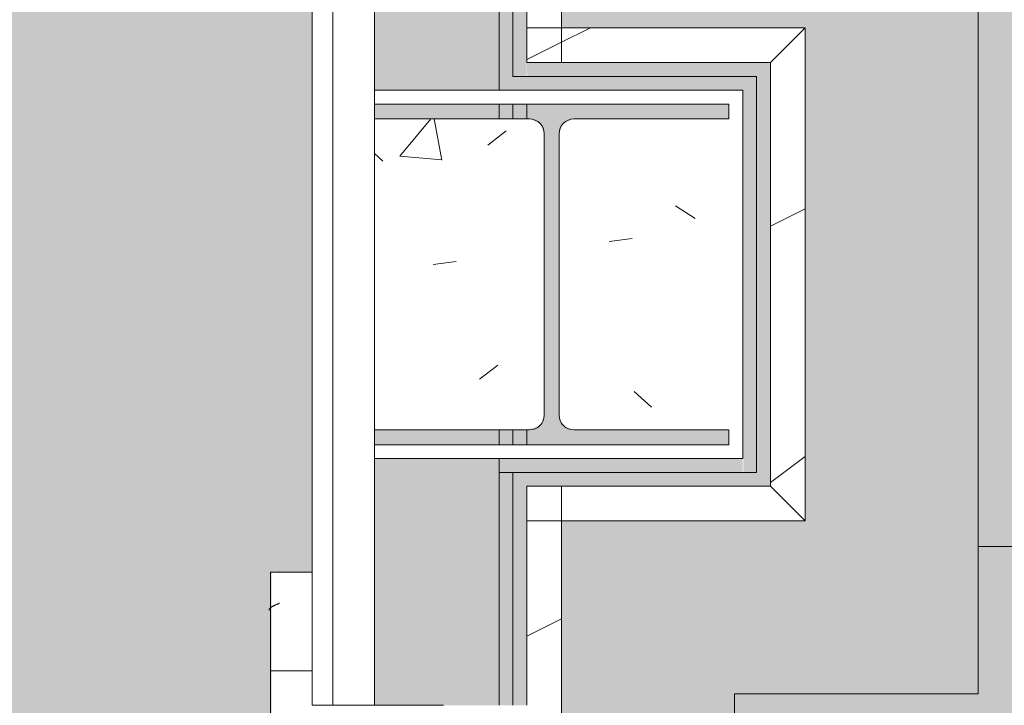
# Model space of a CAD drawing. Header units: millimetres. Extents: x -18260 to 188148, y -14086 to 2351883.
# Tile 313 of 592: x 34952 to 35663, y 1033 to 1528. Entities that reach past the tile are written whole.
import ezdxf

# ---------------------------------------------------------------- set-up
doc = ezdxf.new("R2010")
doc.units = ezdxf.units.MM
for name, color, linetype, lineweight in [('A-FLOR', 192, 'Continuous', 18), ('A-FLOR-PATT', 8, 'Continuous', 18), ('A-GLAZ', 151, 'Continuous', 9), ('A-GLAZ-SILL', 1, 'Continuous', 9), ('A-WALL', 113, 'Continuous', 18), ('A-WALL-PATT', 111, 'Continuous', 25), ('S-COLS', 52, 'Continuous', 9)]:
    doc.layers.add(name, color=color, linetype=linetype, lineweight=lineweight)
pattern_1 = [(50, (0, 0), (728.737, -63.756), [76.2, -838.2]), (355, (0, 0), (-140.97, 764.228), [60.96, -670.56]), (100.451, (60.7, -5.3), (587.77, 700.467), [64.76, -712.36]), (46.184, (0, 203.2), (1084.316, -168.17), [114.3, -1257.3]), (96.636, (90.4, 189.2), (949.61, 989.71), [97.14, -1068.54]), (351.184, (0, 203.2), (949.62, 989.7), [91.44, -1005.84]), (21, (101.6, 152.4), (606.458, -409.06), [76.2, -838.2]), (326, (101.6, 152.4), (247.208, 736.753), [60.96, -670.56]), (71.451, (152.14, 118.3), (853.668, 327.685), [64.76, -712.36]), (37.5, (0, 0), (12.3547, 338.22), [33.528, -628.904, 33.528, -647.192, -673.1]), (37.5, (0, 0), (12.3547, 338.22), [-1343.152, 33.528, -639.572]), (7.5, (0, 0), (267.279, 400.722), [33.528, -354.584, 33.528, -613.664, -256.54]), (7.5, (0, 0), (267.279, 400.722), [-1035.304, 33.528, -223.012]), (327.5, (-226.57, 0), (542.3633, -22.9153), [33.528, -220.472, 33.528, -758.952, -1051.56]), (327.5, (-226.57, 0), (542.3633, -22.9153), [-1046.48, 33.528, -1018.032]), (317.5, (-328.17, 0), (592.517, 101.707), [33.528, -296.672, 33.528, -492.76, -746.76]), (317.5, (-328.17, 0), (592.517, 101.707), [-856.488, 33.528, -713.232])]
pattern_2 = [(216.87, (166.6, 416.5), (1249.4985, 833.00223), [208.25, -1874.25]), (206.565, (416.5, 291.55), (-416.4998, -416.5), [465.661, -465.661]), (198.435, (416.5, 83.3), (-832.9995, -416.5009), [263.418, -1053.671])]

# ---------------------------------------------------------------- blocks, each defined once
blk = doc.blocks.new('FP_127-PLANTA DE IMPERMEABILIZAÇÃO - 1 PAV_')
at = {"layer": 'A-GLAZ-SILL', "color": 90, "lineweight": 5}
blk.add_line((1375, 107.5), (1303.75, 107.5), dxfattribs=at)
at = {"layer": 'A-GLAZ-SILL', "lineweight": 5}
for p, q in [((1347.68, 108.64), (1347.55, 108.66)), ((1347.8, 108.61), (1347.68, 108.64)), ((1347.93, 108.57), (1347.8, 108.61)), ((1348.05, 108.52), (1347.93, 108.57)), ((1348.18, 108.46), (1348.05, 108.52)), ((1348.3, 108.39), (1348.18, 108.46)), ((1348.43, 108.31), (1348.3, 108.39)), ((1348.55, 108.21), (1348.43, 108.31)), ((1348.68, 108.11), (1348.55, 108.21)), ((1348.8, 107.99), (1348.68, 108.11)), ((1348.93, 107.87), (1348.8, 107.99)), ((1349.05, 107.73), (1348.93, 107.87)), ((1349.18, 107.59), (1349.05, 107.73)), ((1349.3, 107.43), (1349.18, 107.59)), ((1349.43, 107.27), (1349.3, 107.43)), ((1349.55, 107.09), (1349.43, 107.27)), ((1349.67, 106.91), (1349.55, 107.09)), ((1349.8, 106.72), (1349.67, 106.91)), ((1349.92, 106.52), (1349.8, 106.72)), ((1350.05, 106.31), (1349.92, 106.52)), ((1350.17, 106.1), (1350.05, 106.31)), ((1350.3, 105.87), (1350.17, 106.1)), ((1350.42, 105.64), (1350.3, 105.87)), ((1350.55, 105.41), (1350.42, 105.64)), ((1350.67, 105.16), (1350.55, 105.41)), ((1350.8, 104.91), (1350.67, 105.16)), ((1350.92, 104.66), (1350.8, 104.91)), ((1351.05, 104.4), (1350.92, 104.66)), ((1351.17, 104.13), (1351.05, 104.4)), ((1351.3, 103.86), (1351.17, 104.13)), ((1351.42, 103.59), (1351.3, 103.86)), ((1351.54, 103.31), (1351.42, 103.59)), ((1351.67, 103.02), (1351.54, 103.31)), ((1351.79, 102.74), (1351.67, 103.02)), ((1351.92, 102.45), (1351.79, 102.74)), ((1352.04, 102.16), (1351.92, 102.45)), ((1352.17, 101.87), (1352.04, 102.16)), ((1352.29, 101.58), (1352.17, 101.87)), ((1352.42, 101.29), (1352.29, 101.58)), ((1352.54, 100.99), (1352.42, 101.29))]:
    blk.add_line(p, q, dxfattribs=at)
blk = doc.blocks.new('CC_PEITORIL - PEITORIL-V126-PLANTA DE IMPERMEABILIZAÇÃO - 1 PAV_')
at = {"layer": 'A-GLAZ-SILL', "lineweight": 5}
h = blk.add_hatch(dxfattribs=at)
h.set_pattern_fill('FP_81', color=256, style=0, pattern_type=2)
h.set_pattern_definition([(270, (245.84, -16549.12), (101.6, -406.4), [33.528, -271.272, 33.528, -271.272, -1625.6]), (270, (245.84, -16549.12), (101.6, -406.4), [-609.6, 33.528, -576.072, 33.528, -271.272, -711.2]), (270, (245.84, -16549.12), (101.6, -406.4), [-1524, 33.528, -169.672, 33.528, -474.472]), (30, (296.64, -16701.52), (301.1527, 291.1882), [33.528, -271.272, 33.528, -271.272, -1625.6]), (30, (296.64, -16701.52), (301.1527, 291.1882), [-609.6, 33.528, -576.072, 33.528, -271.272, -711.2]), (30, (296.64, -16701.52), (301.1527, 291.1882), [-1524, 33.528, -169.672, 33.528, -474.472]), (150, (499.84, -16752.32), (-402.7527, 115.2118), [33.528, -271.272, 33.528, -271.272, -1625.6]), (150, (499.84, -16752.32), (-402.7527, 115.2118), [-609.6, 33.528, -576.072, 33.528, -271.272, -711.2]), (150, (499.84, -16752.32), (-402.7527, 115.2118), [-1524, 33.528, -169.672, 33.528, -474.472])])
h.paths.add_polyline_path([(-1375, 100.99), (-1375, 77.51), (-1246.25, 78.39), (-1246.25, 100.99), (-1350, 100.99)])
h.paths.add_polyline_path([(1303.75, 100.99), (1303.75, 77.51), (1375, 77.51), (1375, 100.99), (1350, 100.99)])
h = blk.add_hatch(dxfattribs=at)
h.set_pattern_fill('FP_82', color=256, style=0, pattern_type=2)
h.set_pattern_definition([(126.87, (1833.34, -17184.12), (3175.0085, -4762.4943), [793.75, -7143.75]), (116.565, (1357.1, -18136.6), (-1587.5, 1587.501), [1774.88, -1774.88]), (108.435, (563.34, -18136.6), (-1587.503, 3174.997), [1004.02, -4016.09])])
h.paths.add_polyline_path([(-1375, 100.99), (-1375, 77.51), (-1246.25, 78.39), (-1246.25, 100.99), (-1350, 100.99)])
h.paths.add_polyline_path([(1303.75, 100.99), (1303.75, 77.51), (1375, 77.51), (1375, 100.99), (1350, 100.99)])
at = {"layer": 'A-GLAZ-SILL', "color": 90, "lineweight": 5}
for p in [(1375, 107.5), (1375, 77.51)]:
    blk.add_line(p, (1375, 100.99), dxfattribs=at)
at = {"layer": 'A-GLAZ', "color": 90, "lineweight": 5}
blk.add_blockref('FP_127-PLANTA DE IMPERMEABILIZAÇÃO - 1 PAV_', (0, 0), dxfattribs=at)
blk = doc.blocks.new('FP_213-PLANTA DE IMPERMEABILIZAÇÃO - 1 PAV_')
at = {"layer": 'A-GLAZ-SILL', "color": 90, "lineweight": 5}
blk.add_line((1275, 107.5), (-1275, 107.5), dxfattribs=at)
blk = doc.blocks.new('CC_PEITORIL - PEITORIL-V212-PLANTA DE IMPERMEABILIZAÇÃO - 1 PAV_')
at = {"layer": 'A-GLAZ-SILL', "lineweight": 5}
h = blk.add_hatch(dxfattribs=at)
h.set_pattern_fill('FP_218', color=256, style=0, pattern_type=2)
h.set_pattern_definition([(270, (217.09, -16549.12), (101.6, -406.4), [33.528, -271.272, 33.528, -271.272, -1625.6]), (270, (217.09, -16549.12), (101.6, -406.4), [-609.6, 33.528, -576.072, 33.528, -271.272, -711.2]), (270, (217.09, -16549.12), (101.6, -406.4), [-1524, 33.528, -169.672, 33.528, -474.472]), (30, (267.89, -16701.52), (301.1527, 291.1882), [33.528, -271.272, 33.528, -271.272, -1625.6]), (30, (267.89, -16701.52), (301.1527, 291.1882), [-609.6, 33.528, -576.072, 33.528, -271.272, -711.2]), (30, (267.89, -16701.52), (301.1527, 291.1882), [-1524, 33.528, -169.672, 33.528, -474.472]), (150, (471.09, -16752.32), (-402.7527, 115.2118), [33.528, -271.272, 33.528, -271.272, -1625.6]), (150, (471.09, -16752.32), (-402.7527, 115.2118), [-609.6, 33.528, -576.072, 33.528, -271.272, -711.2]), (150, (471.09, -16752.32), (-402.7527, 115.2118), [-1524, 33.528, -169.672, 33.528, -474.472])])
h.paths.add_polyline_path([(-1275, 78.39), (-1275, 77.5), (-1250, 77.49), (-1250, -17.5), (1250, -17.5), (1250, 77.5), (1275, 77.5), (1275, 100.99), (-1275, 100.99)])
h = blk.add_hatch(dxfattribs=at)
h.set_pattern_fill('FP_219', color=256, style=0, pattern_type=2)
h.set_pattern_definition([(126.87, (1804.6, -17184.12), (3175.0085, -4762.4943), [793.75, -7143.75]), (116.565, (1328.34, -18136.6), (-1587.5, 1587.501), [1774.88, -1774.88]), (108.435, (534.6, -18136.6), (-1587.503, 3174.997), [1004.02, -4016.09])])
h.paths.add_polyline_path([(-1275, 78.39), (-1275, 77.5), (-1250, 77.49), (-1250, -17.5), (1250, -17.5), (1250, 77.5), (1275, 77.5), (1275, 100.99), (-1275, 100.99)])
at = {"layer": 'A-GLAZ-SILL', "color": 90, "lineweight": 5}
for p in [(1275, 107.5), (1275, 77.5)]:
    blk.add_line(p, (1275, 100.99), dxfattribs=at)
at = {"layer": 'A-GLAZ', "color": 90, "lineweight": 5}
blk.add_blockref('FP_213-PLANTA DE IMPERMEABILIZAÇÃO - 1 PAV_', (0, 0), dxfattribs=at)
blk = doc.blocks.new('FX-PNC-PILAR-TP3 - FX-PNC-PILAR-TP01-4319920-PLANTA DE IMPERMEABILIZAÇÃO - 1 PAV_')
at = {"layer": 'A-WALL-PATT', "lineweight": 5}
h = blk.add_hatch(dxfattribs=at)
h.set_pattern_fill('FP_103', color=55, style=0, pattern_type=2)
h.set_pattern_definition([(50, (2e-05, -3e-05), (364.368, -31.8783), [38.1, -419.1]), (355, (2e-05, -3e-05), (-70.486, 382.113), [30.48, -335.28]), (100.451, (30.36, -2.66), (293.885, 350.2334), [32.38, -356.18]), (46.184, (2e-05, 101.6), (542.158, -84.086), [57.15, -628.65]), (96.636, (45.2, 94.6), (474.805, 494.855), [48.57, -534.27]), (351.184, (2e-05, 101.6), (474.81, 494.85), [45.72, -502.92]), (21, (50.8, 76.2), (303.2285, -204.5305), [38.1, -419.1]), (326, (50.8, 76.2), (123.604, 368.376), [30.48, -335.28]), (71.451, (76.07, 59.16), (426.834, 163.843), [32.38, -356.18]), (37.5, (2e-05, -3e-05), (6.1766, 169.1102), [16.764, -314.452, 16.764, -323.596, -336.55]), (37.5, (2e-05, -3e-05), (6.1766, 169.1102), [-671.576, 16.764, -319.786]), (7.5, (2e-05, -3e-05), (133.6389, 200.3615), [16.764, -177.292, 16.764, -306.832, -128.27]), (7.5, (2e-05, -3e-05), (133.6389, 200.3615), [-517.652, 16.764, -111.506]), (327.5, (-113.28, -3e-05), (271.1818, -11.4584), [16.764, -110.236, 16.764, -379.476, -525.78]), (327.5, (-113.28, -3e-05), (271.1818, -11.4584), [-523.24, 16.764, -509.016]), (317.5, (-164.08, -3e-05), (296.2585, 50.853), [16.764, -148.336, 16.764, -246.38, -373.38]), (317.5, (-164.08, -3e-05), (296.2585, 50.853), [-428.244, 16.764, -356.616])])
h.paths.add_polyline_path([(-16315.62, 1211.16), (-16315.62, 1477.16), (-16581.61, 1477.07), (-16580.59, 1467.16), (-16325.62, 1467.16), (-16325.62, 1456.46), (-16437.57, 1456.46), (-16445.13, 1453.32), (-16448.27, 1445.76), (-16448.27, 1242.56), (-16445.13, 1234.99), (-16437.57, 1231.86), (-16325.62, 1231.86), (-16325.62, 1221.16), (-16581.61, 1221.05), (-16581.29, 1211.16), (-16321.62, 1211.16)])
h.paths.add_polyline_path([(-16565.47, 1231.86), (-16469.66, 1231.86), (-16462.1, 1234.99), (-16458.96, 1242.56), (-16458.97, 1445.77), (-16462.1, 1453.32), (-16471.62, 1456.46), (-16581.61, 1456.45), (-16581.46, 1231.86)])
at = {"layer": 'A-WALL', "color": 250, "lineweight": 5}
for p, q in [((-16491.62, 1477.16), (-16581.61, 1477.16)), ((-16581.61, 1477.16), (-16581.61, 1467.16)), ((-16481.62, 1477.16), (-16491.62, 1477.16)), ((-16471.62, 1477.16), (-16481.62, 1477.16)), ((-16447.3, 1477.16), (-16471.62, 1477.16)), ((-16315.62, 1477.16), (-16447.3, 1477.16)), ((-16315.62, 1211.16), (-16315.62, 1477.16)), ((-16581.61, 1467.16), (-16491.62, 1467.16)), ((-16491.62, 1467.16), (-16481.62, 1467.16)), ((-16481.62, 1467.16), (-16471.62, 1467.16)), ((-16581.61, 1456.46), (-16581.61, 1389.16)), ((-16491.62, 1456.46), (-16581.61, 1456.46)), ((-16481.62, 1456.46), (-16491.62, 1456.46)), ((-16471.62, 1456.46), (-16481.62, 1456.46)), ((-16581.61, 1389.16), (-16581.61, 1231.86)), ((-16581.61, 1231.86), (-16491.62, 1231.86)), ((-16491.62, 1231.86), (-16481.62, 1231.86)), ((-16481.62, 1231.86), (-16471.62, 1231.86)), ((-16491.62, 1221.16), (-16581.61, 1221.16)), ((-16581.61, 1221.16), (-16581.61, 1211.16)), ((-16481.62, 1221.16), (-16491.62, 1221.16)), ((-16471.62, 1221.16), (-16481.62, 1221.16)), ((-16581.61, 1211.16), (-16491.62, 1211.16)), ((-16491.62, 1211.16), (-16471.62, 1211.16)), ((-16471.62, 1211.16), (-16460.28, 1211.16)), ((-16460.28, 1211.16), (-16315.62, 1211.16))]:
    blk.add_line(p, q, dxfattribs=at)
at = {"layer": 'A-WALL', "color": 130, "lineweight": 9}
for p, q in [((-16471.62, 1467.16), (-16443.02, 1467.16)), ((-16443.02, 1467.16), (-16325.62, 1467.16)), ((-16325.62, 1467.16), (-16325.62, 1456.46)), ((-16469.66, 1456.46), (-16471.62, 1456.46)), ((-16325.62, 1456.46), (-16437.57, 1456.46)), ((-16458.96, 1242.56), (-16458.96, 1445.76)), ((-16448.27, 1445.76), (-16448.27, 1242.56)), ((-16471.62, 1231.86), (-16469.66, 1231.86)), ((-16437.57, 1231.86), (-16325.62, 1231.86)), ((-16325.62, 1231.86), (-16325.62, 1221.16)), ((-16462.25, 1221.16), (-16471.62, 1221.16)), ((-16325.62, 1221.16), (-16462.25, 1221.16))]:
    blk.add_line(p, q, dxfattribs=at)
for centre, start, end in [((-16469.66, 1445.76), 0, 90), ((-16437.57, 1445.76), 90, 180), ((-16469.66, 1242.56), 270, 0), ((-16437.57, 1242.56), 180, 270)]:
    blk.add_arc(centre, 10.7, start, end, dxfattribs=at)
blk = doc.blocks.new('BE-PMSa-MOD-ARQ-CONEXAODOFUTURO-EX-000-R_rvt-2-PLANTA DE IMPERMEABILIZAÇÃO - 1 PAV_')
at = {"layer": 'A-FLOR-PATT', "lineweight": 5}
h = blk.add_hatch(dxfattribs=at)
h.set_pattern_fill('FP_2', color=55, style=0, pattern_type=2)
h.set_pattern_definition([(0, (0, 0), (812.8, 203.2), [33.528, -576.072, 33.528, -576.072, -3251.2]), (0, (0, 0), (812.8, 203.2), [-1219.2, 33.528, -1185.672, 33.528, -576.072, -1422.4]), (0, (0, 0), (812.8, 203.2), [-3048, 33.528, -372.872, 33.528, -982.472]), (120, (304.8, 101.6), (-582.3764, 602.3054), [33.528, -576.072, 33.528, -576.072, -3251.2]), (120, (304.8, 101.6), (-582.3764, 602.3054), [-1219.2, 33.528, -1185.672, 33.528, -576.072, -1422.4]), (120, (304.8, 101.6), (-582.3764, 602.3054), [-3048, 33.528, -372.872, 33.528, -982.472]), (240, (406.4, 508), (-230.4236, -805.5054), [33.528, -576.072, 33.528, -576.072, -3251.2]), (240, (406.4, 508), (-230.4236, -805.5054), [-1219.2, 33.528, -1185.672, 33.528, -576.072, -1422.4]), (240, (406.4, 508), (-230.4236, -805.5054), [-3048, 33.528, -372.872, 33.528, -982.472])])
h.paths.add_polyline_path([(-5768.89, -10125.84), (14705.39, -10125.84), (14705.39, -9779.89), (14699.39, -9779.89), (14699.39, -9763.24), (14681.69, -9763.76), (14670.96, -9768.48), (14665.89, -9780.74), (14665.89, -9856.28), (14670.74, -9865.07), (14677.46, -9868.49), (14678.39, -9869.24), (14678.39, -9881.04), (14674.14, -9882.1), (14663.1, -9878.01), (14654.48, -9869.16), (14652.03, -9859.98), (14651.89, -9855.74), (14650.89, -9855.74), (14651.89, -9780.74), (14653.73, -9770.13), (14656.88, -9762.85), (14667.14, -9752.59), (14683.39, -9748.24), (14699.39, -9748.24), (14699.39, -9731.59), (14705.39, -9731.59), (14705.39, -9705.74), (14755.39, -9705.74), (14755.39, -9754.74), (14795.39, -9754.74), (14796.02, -9756.74), (14812.39, -9756.74), (14811.36, -9815.74), (14810.35, -9815.74), (14811.48, -9818.17), (14811.43, -9819.29), (14811.45, -9820.92), (14827.39, -9827.2), (14827.39, -10125.84), (21231.39, -10125.84), (21231.39, 5919.16), (12003.89, 5918.47), (12003.89, 5447.16), (12268.88, 5447.16), (12268.88, 4674.16), (15653.88, 4674.16), (15653.88, 5447.16), (15923.88, 5447.16), (15923.88, 4674.16), (19999.39, 4674.16), (19999.39, 5447.16), (20269.39, 5447.16), (20269.39, 4280.73), (20299.39, 4280.73), (20298.51, 1530.73), (20269.39, 1530.73), (20269.39, 1143.56), (20299.39, 1143.56), (20298.51, -1606.44), (20269.39, -1606.44), (20269.39, -2040.19), (20299.39, -2040.19), (20298.51, -4790.19), (20269.39, -4790.19), (20269.39, -5273.94), (20299.39, -5273.94), (20298.51, -8023.94), (20269.39, -8023.94), (20269.39, -9308.84), (19999.39, -9308.84), (19999.39, -8513.84), (19913.38, -8513.84), (19913.38, -8347.83), (19635.39, -8347.83), (19635.39, -8377.83), (16285.39, -8376.95), (16285.39, -8347.83), (15971.88, -8347.83), (15971.88, -8513.84), (15921.39, -8513.84), (15921.39, -9312.59), (15651.39, -9312.59), (15651.39, -8513.84), (15603.39, -8513.84), (15603.39, -8377.83), (12316.88, -8377.83), (12316.88, -8513.84), (12293.88, -8513.84), (12293.88, -9312.59), (11998.88, -9312.59), (11998.88, -8513.84), (11950.88, -8513.84), (11950.88, -8347.83), (11867.63, -8347.83), (11867.63, -8377.83), (8517.63, -8376.95), (8517.63, -8347.83), (8434.38, -8347.83), (8434.38, -8513.84), (8386.38, -8513.84), (8386.38, -9312.59), (8116.38, -9312.59), (8116.38, -9125.84), (2121.38, -9125.84), (2121.38, -9312.59), (1851.38, -9312.59), (1851.38, -9125.84), (-4143.62, -9125.84), (-4143.62, -9312.59), (-4413.62, -9312.59), (-4413.62, -8513.84), (-4461.62, -8513.84), (-4461.62, -8347.83), (-4547.37, -8347.83), (-4547.37, -8377.83), (-7897.37, -8376.95), (-7897.37, -8347.83), (-7983.12, -8347.83), (-7983.12, -8513.84), (-8031.11, -8513.84), (-8031.11, -9308.84), (-8301.11, -9308.84), (-8301.11, -8513.84), (-8349.12, -8513.84), (-8349.12, -8347.83), (-8354.86, -8347.83), (-8354.86, -8377.83), (-11704.86, -8376.95), (-11705.67, -8347.83), (-11710.62, -8347.83), (-11710.62, -8513.84), (-11758.61, -8513.84), (-11758.61, -9308.84), (-12028.61, -9308.84), (-12028.61, -8513.84), (-12076.62, -8513.84), (-12076.62, -8347.83), (-12498.62, -8347.83), (-12498.62, -8377.83), (-15848.62, -8376.95), (-15848.62, -8347.83), (-16270.62, -8347.83), (-16270.62, -8513.84), (-16356.62, -8513.84), (-16356.62, -9308.84), (-16626.62, -9308.84), (-16626.62, -7987.08), (-16656.62, -7987.08), (-16655.74, -5237.08), (-16626.62, -5237.08), (-16626.62, -4803.34), (-16656.62, -4803.34), (-16655.74, -2053.34), (-16626.62, -2053.34), (-16626.62, -1620.84), (-16656.62, -1620.84), (-16655.74, 1129.16), (-16626.62, 1129.16), (-16626.62, 1534.16), (-16656.62, 1534.16), (-16655.75, 4291.66), (-16626.62, 4291.66), (-16626.62, 5479.16), (-16356.62, 5479.16), (-16356.62, 4674.16), (-12028.62, 4674.16), (-12028.62, 5447.16), (-11733.62, 5446.94), (-11733.62, 4674.16), (-8301.11, 4674.16), (-8301.11, 5447.16), (-8031.11, 5447.16), (-8031.11, 5919.16), (-17588.61, 5919.16), (-17588.61, -10125.84), (-10486.26, -10125.84)])
h.paths.add_polyline_path([(14665.67, -9780.74), (14665.63, -9779.78), (14665.63, -9780.74)])
h.paths.add_polyline_path([(15648.39, -8468.84), (15650.88, -8468.84), (15650.88, -8347.83), (15648.39, -8347.83), (15648.39, -8349.35)])
h = blk.add_hatch(dxfattribs=at)
h.set_pattern_fill('FP_96', color=133, style=0, pattern_type=2)
h.set_pattern_definition([(50, (0, 0), (182.1847, -15.9391), [19.05, -209.55]), (355, (0, 0), (-35.2424, 191.0566), [15.24, -167.64]), (100.451, (15.18, -1.33), (146.9425, 175.1167), [16.19, -178.09]), (46.184, (0, 50.8), (271.079, -42.0433), [28.575, -314.325]), (96.636, (22.6, 47.3), (237.4025, 247.4272), [24.285, -267.135]), (351.184, (0, 50.8), (237.4046, 247.425), [22.86, -251.46]), (21, (25.4, 38.1), (151.6149, -102.2655), [19.05, -209.55]), (326, (25.4, 38.1), (61.8024, 184.1877), [15.24, -167.64]), (71.451, (38.03, 29.58), (213.417, 81.9214), [16.19, -178.09]), (37.5, (0, 0), (3.08832, 84.55508), [8.382, -157.226, 8.382, -161.798, -168.275]), (37.5, (0, 0), (3.08832, 84.55508), [-335.788, 8.382, -159.893]), (7.5, (0, 0), (66.81944, 100.18075), [8.382, -88.646, 8.382, -153.416, -64.135]), (7.5, (0, 0), (66.81944, 100.18075), [-258.826, 8.382, -55.753]), (327.5, (-56.64, 0), (135.59049, -5.72891), [8.382, -55.118, 8.382, -189.738, -262.89]), (327.5, (-56.64, 0), (135.59049, -5.72891), [-261.62, 8.382, -254.508]), (317.5, (-82.04, 0), (148.1289, 25.42676), [8.382, -74.168, 8.382, -123.19, -186.69]), (317.5, (-82.04, 0), (148.1289, 25.42676), [-214.122, 8.382, -178.308])])
h.paths.add_polyline_path([(-1946.11, -8177.83), (-1683.61, -8177.83), (-1683.61, -1915.84), (-3033.61, -1915.84), (-3033.61, -1900.84), (-3933.61, -1900.84), (-3933.61, -2050.84), (-1818.61, -2050.84), (-1818.61, -8042.85), (-4146.62, -8042.85), (-4146.62, -4063.84), (-3970.62, -4063.84), (-3970.62, -3457.84), (-4146.62, -3457.84), (-4146.62, -2138.84), (-3970.62, -2138.84), (-3970.62, -2050.84), (-3963.61, -2050.84), (-3963.61, -1900.84), (-3973.61, -1900.84), (-3973.61, -1915.84), (-4105.62, -1915.84), (-4105.62, -2003.84), (-4281.62, -2003.84), (-4281.62, -3592.84), (-4105.62, -3592.84), (-4105.62, -3928.84), (-4281.62, -3928.84), (-4281.62, -8177.83), (-2230.86, -8177.83)])
h.paths.add_polyline_path([(8258.39, -8167.83), (15620.86, -8167.83), (15620.86, -1925.84), (12311.88, -1925.84), (12311.88, -2018.84), (11955.88, -2018.84), (11955.88, -1925.84), (9541.39, -1925.84), (9541.39, -1915.84), (9491.39, -1915.84), (9491.39, -1900.84), (8591.39, -1900.84), (8591.39, -2050.84), (11830.88, -2050.84), (11830.88, -2143.84), (12436.88, -2143.84), (12436.88, -2050.84), (15495.86, -2050.84), (15495.86, -8042.83), (8383.39, -8042.83), (8383.39, -4063.84), (8559.38, -4063.84), (8559.38, -3457.84), (8383.39, -3457.84), (8383.39, -2138.84), (8559.38, -2138.84), (8559.38, -2050.84), (8561.39, -2050.75), (8561.39, -1900.84), (8551.39, -1900.84), (8551.39, -1915.84), (8501.39, -1915.84), (8501.39, -1925.84), (8434.38, -1925.84), (8434.38, -2013.84), (8258.39, -2013.84), (8258.39, -3582.84), (8434.38, -3582.84), (8434.38, -3938.84), (8258.39, -3938.84), (8258.39, -8158.07)])
h.paths.add_polyline_path([(20076.36, -8167.83), (20089.39, -8167.83), (20089.39, -5194.84), (19913.38, -5194.84), (19913.38, -4838.84), (20089.39, -4838.84), (20089.39, -2013.84), (19913.38, -2013.84), (19913.38, -1657.84), (20089.39, -1657.84), (20089.39, 1166.16), (19913.38, 1166.16), (19913.38, 1522.16), (20089.39, 1522.16), (20089.39, 4296.16), (19913.38, 4296.16), (19913.38, 4461.66), (15971.88, 4461.66), (15971.88, 4296.16), (15800.86, 4296.16), (15800.86, -605.84), (15790.86, -605.84), (15790.86, -655.84), (15775.86, -655.84), (15775.86, -1555.84), (16091.88, -1555.84), (16091.88, -1527.84), (15925.86, -1527.84), (15925.86, 4171.16), (16096.88, 4171.16), (16096.88, 4336.66), (19788.38, 4336.66), (19788.38, 4171.16), (19964.39, 4171.16), (19964.39, 1647.16), (19788.38, 1647.16), (19788.38, 1041.16), (19964.39, 1041.16), (19964.39, -1532.84), (19788.38, -1532.84), (19788.38, -2138.84), (19964.39, -2138.84), (19964.39, -4713.84), (19788.38, -4713.84), (19788.38, -5319.84), (19964.39, -5319.84), (19964.39, -8042.83), (15925.86, -8042.83), (15925.86, -2143.84), (16091.88, -2143.84), (16091.88, -1585.84), (15775.86, -1585.84), (15775.86, -1595.84), (15790.86, -1595.84), (15790.86, -1652.84), (15966.88, -1652.84), (15966.88, -2018.84), (15800.86, -2018.84), (15800.86, -8167.83), (19984.75, -8167.83)])
h.paths.add_polyline_path([(-6358.56, -8167.83), (-4451.62, -8167.83), (-4451.62, -1925.84), (-4506.11, -1925.84), (-4506.11, -1915.84), (-4536.11, -1915.84), (-4536.11, -1900.84), (-4546.11, -1900.84), (-4546.11, -2740.84), (-4536.11, -2740.84), (-4536.11, -2751.84), (-4516.11, -2751.84), (-4516.11, -2640.84), (-4497.11, -2640.84), (-4497.11, -2770.84), (-4536.11, -2770.84), (-4536.11, -2780.84), (-4546.11, -2780.84), (-4546.11, -2820.84), (-4576.11, -2820.84), (-4576.62, -8042.85), (-11628.61, -8042.85), (-11628.61, -2138.84), (-11585.62, -2138.84), (-11585.62, -2050.84), (-8474.12, -2050.84), (-8474.12, -2138.84), (-7858.12, -2138.84), (-7858.12, -2050.84), (-4576.62, -2050.84), (-4576.62, -1900.84), (-5476.11, -1900.84), (-5476.11, -1915.84), (-5528.61, -1915.84), (-5528.61, -1925.84), (-7983.12, -1925.84), (-7983.12, -2013.84), (-8324.12, -2013.84), (-8324.12, -2003.84), (-8339.12, -2003.84), (-8339.12, -1925.84), (-11720.62, -1925.84), (-11720.62, -2003.84), (-11753.61, -2003.84), (-11753.61, -8167.83), (-6948.23, -8167.83)])
h.paths.add_polyline_path([(-15498.46, -8167.83), (-11933.61, -8167.83), (-11933.61, -2013.84), (-12076.62, -2013.84), (-12076.62, -1657.84), (-11923.61, -1657.84), (-11923.61, -1515.84), (-11908.61, -1515.84), (-11908.61, -1505.84), (-12058.61, -1505.84), (-12058.61, -1532.84), (-12201.62, -1532.84), (-12201.62, -2138.84), (-12058.61, -2138.84), (-12058.61, -8042.85), (-16321.62, -8042.83), (-16321.62, -5319.84), (-16145.62, -5319.84), (-16145.62, -4713.84), (-16321.62, -4713.84), (-16321.62, -2138.84), (-16145.62, -2138.84), (-16145.62, -1532.84), (-16321.62, -1532.84), (-16321.62, 1041.16), (-16145.62, 1041.16), (-16145.62, 1647.16), (-16321.62, 1647.16), (-16321.62, 4171.16), (-16145.62, 4171.16), (-16145.62, 4336.66), (-12201.62, 4336.66), (-12201.62, 4171.16), (-12058.61, 4171.16), (-12058.61, -1475.84), (-11908.61, -1475.84), (-11908.61, -575.84), (-11923.61, -575.84), (-11923.61, -525.84), (-11933.61, -525.84), (-11933.61, 4296.16), (-12076.62, 4296.16), (-12076.62, 4461.66), (-16270.62, 4461.66), (-16270.62, 4296.16), (-16446.62, 4296.16), (-16446.62, 1522.16), (-16270.62, 1522.16), (-16270.62, 1166.16), (-16446.62, 1166.16), (-16446.62, -1657.84), (-16270.62, -1657.84), (-16270.62, -2013.84), (-16446.62, -2013.84), (-16446.62, -4838.84), (-16270.62, -4838.84), (-16270.62, -5194.84), (-16446.62, -5194.84), (-16446.62, -8167.83), (-15735.99, -8167.83)])
h.paths.add_polyline_path([(9471.39, -1770.84), (9491.39, -1770.84), (9491.39, -1755.84), (9630.14, -1755.84), (9630.14, -1740.84), (11880.14, -1741.71), (11880.14, -1755.84), (11965.88, -1755.84), (11965.88, -1662.84), (12301.88, -1662.84), (12301.88, -1755.84), (12713.65, -1755.84), (12713.65, -1740.84), (14963.65, -1741.71), (14963.65, -1755.84), (15630.86, -1755.84), (15630.86, -1595.84), (15645.86, -1595.84), (15645.86, -655.84), (15630.86, -655.84), (15630.86, -29.59), (15087.64, -29.59), (15087.64, -44.59), (12837.64, -43.72), (12837.64, -29.59), (11880.14, -29.59), (11880.14, -44.59), (9630.14, -43.72), (9630.14, -29.59), (9408.89, -29.59), (9408.89, -14.59), (8468.89, -14.59), (8468.89, -29.59), (8008.89, -29.59), (8008.89, -14.59), (7068.89, -14.65), (7068.89, -29.59), (4511.79, -29.59), (4511.79, 3549.16), (3951.79, 3549.16), (3951.79, 4471.66), (2159.38, 4471.66), (2159.38, 4306.16), (1813.38, 4306.16), (1813.38, 4471.66), (284.89, 4471.66), (284.89, 4486.66), (77.29, 4486.66), (77.29, 3238.9), (70.48, 3238.9), (70.48, 2137.16), (121.38, 2137.16), (121.38, 3231.35), (111.07, 3241.66), (106.38, 3259.16), (111.07, 3276.66), (124.11, 3289.53), (143.38, 3293.62), (158.88, 3289.47), (171.69, 3276.66), (176.38, 3259.16), (171.69, 3241.66), (161.38, 3231.35), (161.38, 2137.16), (220.48, 2137.16), (220.48, 4336.66), (1678.38, 4336.66), (1678.38, 4171.16), (2294.38, 4171.16), (2294.38, 4336.66), (3816.79, 4336.66), (3816.79, 3414.16), (4376.79, 3414.16), (4376.79, -164.59), (15495.86, -164.59), (15495.86, -1620.84), (12436.88, -1620.84), (12436.88, -1527.84), (11830.88, -1527.84), (11830.88, -1620.84), (8559.38, -1620.84), (8559.38, -1532.84), (7943.38, -1532.84), (7943.38, -1620.84), (2289.38, -1620.84), (2289.38, -1527.84), (2261.39, -1527.84), (2261.39, -1770.84), (3121.39, -1770.84), (3121.39, -1755.84), (4481.59, -1755.84), (4481.59, -1770.84), (5321.59, -1770.84), (5321.59, -1755.84), (7021.39, -1755.84), (7021.39, -1770.84), (7961.39, -1770.84), (7961.39, -1755.84), (8078.38, -1755.84), (8078.38, -1667.84), (8424.38, -1667.84), (8424.38, -1755.84), (8551.39, -1755.84), (8551.39, -1770.84), (8972.89, -1770.84)])
h.paths.add_polyline_path([(2221.39, -1770.84), (2231.39, -1770.84), (2231.39, -1527.84), (1766.39, -1527.84), (1766.39, -1770.84), (1776.39, -1770.84), (1776.39, -1755.84), (1818.38, -1755.84), (1818.38, -1662.84), (2154.38, -1662.84), (2154.38, -1755.84), (2221.39, -1755.84)])
h.paths.add_polyline_path([(1736.39, -1770.84), (1736.39, -1527.84), (1683.38, -1527.84), (1683.38, -1620.84), (-3970.62, -1620.84), (-3970.62, -1532.84), (-4586.62, -1532.84), (-4586.62, -1620.84), (-7858.12, -1620.84), (-7858.12, -1532.84), (-8474.12, -1532.84), (-8474.12, -1620.84), (-11585.62, -1620.84), (-11585.62, -1532.84), (-11628.61, -1532.84), (-11628.61, -164.61), (220.48, -164.61), (220.48, -29.61), (-2321.11, -29.61), (-2321.11, -14.61), (-3061.11, -14.61), (-3061.11, -29.61), (-3320.62, -29.61), (-3320.62, -14.61), (-4060.62, -14.61), (-4060.62, -29.61), (-4536.11, -29.61), (-4536.11, -14.61), (-5476.11, -14.61), (-5476.11, -29.61), (-5636.11, -29.61), (-5636.11, -44.61), (-7886.11, -43.74), (-7886.11, -29.61), (-8872.36, -29.61), (-8872.36, -44.61), (-11122.36, -43.74), (-11122.36, -29.61), (-11763.61, -29.61), (-11763.61, -575.84), (-11778.61, -575.84), (-11778.61, -1515.84), (-11763.61, -1515.84), (-11763.61, -1667.84), (-11720.62, -1667.84), (-11720.62, -1755.84), (-11122.36, -1755.84), (-11122.36, -1740.84), (-8872.36, -1741.71), (-8872.36, -1755.84), (-8339.12, -1755.84), (-8339.12, -1667.84), (-7993.12, -1667.84), (-7993.12, -1755.84), (-7886.11, -1755.84), (-7886.11, -1740.84), (-5636.11, -1741.71), (-5636.11, -1755.84), (-5476.11, -1755.84), (-5476.11, -1770.84), (-4536.11, -1770.84), (-4536.11, -1755.84), (-4451.62, -1755.84), (-4451.62, -1667.84), (-4105.62, -1667.84), (-4105.62, -1755.84), (-3973.61, -1755.84), (-3973.61, -1770.84), (-3033.61, -1770.84), (-3033.61, -1755.84), (-1418.81, -1755.84), (-1418.81, -1770.84), (-578.81, -1770.84), (-578.81, -1755.84), (876.39, -1755.84), (876.39, -1770.84), (1602, -1770.84)])
h.paths.add_polyline_path([(-5474.05, 115.39), (-4576.11, 115.39), (-4576.11, 431.4), (-4586.62, 431.4), (-4586.62, 265.39), (-11628.61, 265.39), (-11628.61, 4171.16), (-11585.62, 4171.16), (-11585.62, 4336.66), (-8474.12, 4336.66), (-8474.12, 4171.16), (-7858.12, 4171.16), (-7858.12, 4336.66), (-4586.62, 4336.66), (-4586.62, 4171.16), (-4538.61, 4171.16), (-4538.61, 2287.16), (-4586.62, 2287.16), (-4586.62, 1681.16), (-4538.61, 1681.16), (-4538.61, 995.39), (-4536.11, 995.39), (-4536.11, 985.39), (-4497.11, 985.39), (-4497.11, 855.39), (-4516.11, 855.39), (-4516.11, 966.39), (-4536.11, 966.39), (-4536.11, 955.39), (-4538.61, 955.39), (-4538.61, 431.4), (-4546.11, 431.4), (-4546.11, 115.39), (-4536.11, 115.39), (-4536.11, 130.39), (-4486.11, 130.39), (-4486.11, 140.39), (-4461.62, 140.39), (-4461.62, 306.4), (-4413.61, 306.4), (-4413.61, 1806.16), (-4461.62, 1806.16), (-4461.62, 2162.16), (-4413.61, 2162.16), (-4413.61, 4296.16), (-4461.62, 4296.16), (-4461.62, 4461.66), (-7983.12, 4461.66), (-7983.12, 4296.16), (-8349.12, 4296.16), (-8349.12, 4461.66), (-11710.62, 4461.66), (-11710.62, 4296.16), (-11753.61, 4296.16), (-11753.61, 140.39), (-5526.11, 140.39), (-5526.11, 130.39), (-5476.11, 130.39), (-5476.11, 115.39)])
h.paths.add_polyline_path([(8468.89, 115.41), (8478.89, 115.41), (8478.89, 431.4), (8378.39, 431.4), (8378.39, 1037.16), (8561.38, 1037.16), (8561.38, 1651.16), (8378.39, 1651.16), (8378.39, 4171.16), (8559.38, 4171.16), (8559.38, 4336.66), (11825.88, 4336.66), (11825.88, 4171.16), (12441.88, 4171.16), (12441.88, 4336.66), (15495.86, 4336.66), (15495.86, 265.41), (8559.38, 265.41), (8559.38, 431.4), (8508.89, 431.4), (8508.89, 115.41), (9408.89, 115.41), (9408.89, 130.41), (9438.89, 130.41), (9438.89, 140.41), (15620.86, 140.41), (15620.86, 4461.66), (12316.88, 4461.66), (12316.88, 4296.16), (11950.88, 4296.16), (11950.88, 4461.66), (8434.38, 4461.66), (8434.38, 4296.16), (8253.39, 4296.16), (8253.39, 1526.16), (8436.38, 1526.16), (8436.38, 1162.16), (8253.39, 1162.16), (8253.39, 306.4), (8434.38, 306.4), (8434.38, 140.41), (8438.89, 140.41), (8438.89, 130.41), (8468.89, 130.41)])
h.paths.add_polyline_path([(7068.89, 115.41), (7968.89, 115.41), (7968.89, 955.41), (7958.89, 955.41), (7958.89, 966.41), (7948.39, 966.41), (7948.39, 265.41), (4806.79, 265.41), (4806.79, 4336.66), (7948.39, 4336.66), (7948.39, 985.41), (7958.89, 985.41), (7958.89, 995.41), (7968.89, 995.41), (7968.89, 1035.41), (7998.89, 1035.41), (7998.89, 995.41), (8008.89, 995.41), (8008.89, 985.41), (8047.89, 985.41), (8047.89, 855.41), (8028.89, 855.41), (8028.89, 966.41), (8008.89, 966.41), (8008.89, 955.41), (7998.89, 955.41), (7998.89, 115.41), (8008.89, 115.41), (8008.89, 130.41), (8083.39, 130.41), (8083.39, 4471.66), (4671.79, 4471.66), (4671.79, 130.41), (7068.89, 130.41)])
h.paths.add_polyline_path([(2296.38, 1037.16), (2296.38, 1651.16), (1676.38, 1651.16), (1676.38, 1037.16), (2289.38, 1037.16)])
h.paths.add_polyline_path([(2152.15, 1172.16), (1811.38, 1172.16), (1811.38, 1516.16), (2161.38, 1516.16), (2161.38, 1172.16)])
h.paths.add_polyline_path([(131.38, 3259.16), (137.91, 3259.16), (137.63, 3278.75), (131.38, 3276.48), (131.38, 3274.25)])
h.paths.add_polyline_path([(122.06, 3259.16), (131.38, 3259.61), (131.38, 3276.48), (126.06, 3272.02), (122.06, 3263.02), (121.99, 3259.16)])
h.paths.add_polyline_path([(147.88, 3259.16), (161.38, 3259.16), (158.7, 3268.55), (155.52, 3273), (148.26, 3277.62), (141.46, 3278.86), (137.91, 3278.86), (137.91, 3259.16), (147, 3259.16)])
h = blk.add_hatch(dxfattribs=at)
h.set_pattern_fill('FP_93', color=71, style=0, pattern_type=2)
h.set_pattern_definition([(50, (0, 0), (364.368, -31.8783), [38.1, -419.1]), (355, (0, 0), (-70.486, 382.113), [30.48, -335.28]), (100.451, (30.36, -2.66), (293.885, 350.2334), [32.38, -356.18]), (46.184, (0, 101.6), (542.158, -84.086), [57.15, -628.65]), (96.636, (45.2, 94.6), (474.805, 494.855), [48.57, -534.27]), (351.184, (0, 101.6), (474.81, 494.85), [45.72, -502.92]), (21, (50.8, 76.2), (303.2285, -204.5305), [38.1, -419.1]), (326, (50.8, 76.2), (123.604, 368.376), [30.48, -335.28]), (71.451, (76.07, 59.16), (426.834, 163.843), [32.38, -356.18]), (37.5, (0, 0), (6.1766, 169.11015), [16.764, -314.452, 16.764, -323.596, -336.55]), (37.5, (0, 0), (6.1766, 169.11015), [-671.576, 16.764, -319.786]), (7.5, (0, 0), (133.6389, 200.3615), [16.764, -177.292, 16.764, -306.832, -128.27]), (7.5, (0, 0), (133.6389, 200.3615), [-517.652, 16.764, -111.506]), (327.5, (-113.28, 0), (271.1818, -11.4584), [16.764, -110.236, 16.764, -379.476, -525.78]), (327.5, (-113.28, 0), (271.1818, -11.4584), [-523.24, 16.764, -509.016]), (317.5, (-164.08, 0), (296.2585, 50.853), [16.764, -148.336, 16.764, -246.38, -373.38]), (317.5, (-164.08, 0), (296.2585, 50.853), [-428.244, 16.764, -356.616])])
h.paths.add_polyline_path([(-12058.61, -8042.85), (-12058.61, -2138.84), (-12201.62, -2138.84), (-12201.62, -1532.84), (-12058.61, -1532.84), (-12059.29, -1505.84), (-12748.61, -1505.84), (-12748.61, -1515.84), (-12759.61, -1515.84), (-12759.61, -1535.85), (-12648.61, -1535.85), (-12648.61, -1554.85), (-12778.61, -1554.85), (-12778.61, -1515.84), (-12788.61, -1515.84), (-12788.61, -1505.84), (-12828.61, -1505.84), (-12828.61, -1475.84), (-12788.61, -1475.84), (-12788.61, -1465.84), (-12778.61, -1465.84), (-12778.61, -1426.84), (-12648.61, -1426.84), (-12648.61, -1445.84), (-12759.61, -1445.84), (-12759.61, -1465.84), (-12748.61, -1465.84), (-12748.61, -1475.84), (-12058.61, -1475.84), (-12058.61, 4171.16), (-12201.62, 4171.16), (-12201.62, 4336.66), (-16145.62, 4336.66), (-16145.62, 4171.16), (-16321.62, 4171.16), (-16321.62, 1647.16), (-16145.62, 1647.16), (-16145.62, 1041.16), (-16321.62, 1041.16), (-16321.62, -1532.84), (-16145.62, -1532.84), (-16145.62, -2138.84), (-16321.62, -2138.84), (-16321.62, -4713.84), (-16145.62, -4713.84), (-16145.62, -5319.84), (-16321.62, -5319.84), (-16321.62, -8042.83), (-12255.27, -8042.85)])
h = blk.add_hatch(dxfattribs=at)
h.set_pattern_fill('FP_245', color=133, style=0, pattern_type=2)
h.set_pattern_definition([(270, (-14190.1, -1853.1), (1000, 6e-14), []), (0, (-14190.1, -1853.1), (0, 1000), [])])
h.paths.add_polyline_path([(-12058.61, -8042.85), (-12058.61, -2138.84), (-12201.62, -2138.84), (-12201.62, -1532.84), (-12058.61, -1532.84), (-12059.29, -1505.84), (-12748.61, -1505.84), (-12748.61, -1515.84), (-12759.61, -1515.84), (-12759.61, -1535.85), (-12648.61, -1535.85), (-12648.61, -1554.85), (-12778.61, -1554.85), (-12778.61, -1515.84), (-12788.61, -1515.84), (-12788.61, -1505.84), (-12828.61, -1505.84), (-12828.61, -1475.84), (-12788.61, -1475.84), (-12788.61, -1465.84), (-12778.61, -1465.84), (-12778.61, -1426.84), (-12648.61, -1426.84), (-12648.61, -1445.84), (-12759.61, -1445.84), (-12759.61, -1465.84), (-12748.61, -1465.84), (-12748.61, -1475.84), (-12058.61, -1475.84), (-12058.61, 4171.16), (-12201.62, 4171.16), (-12201.62, 4336.66), (-16145.62, 4336.66), (-16145.62, 4171.16), (-16321.62, 4171.16), (-16321.62, 1647.16), (-16145.62, 1647.16), (-16145.62, 1041.16), (-16321.62, 1041.16), (-16321.62, -1532.84), (-16145.62, -1532.84), (-16145.62, -2138.84), (-16321.62, -2138.84), (-16321.62, -4713.84), (-16145.62, -4713.84), (-16145.62, -5319.84), (-16321.62, -5319.84), (-16321.62, -8042.83), (-12255.27, -8042.85)])
at = {"layer": 'A-WALL', "lineweight": 5}
h = blk.add_hatch(color=9, dxfattribs=at)
h.paths.add_polyline_path([(-16481.62, 1487.16), (-16481.62, 1766.66), (-16491.62, 1766.66), (-16491.62, 1487.16)])
h.paths.add_polyline_path([(-16491.62, 4266.66), (-16481.62, 4266.66), (-16481.62, 4331.16), (-16491.62, 4331.16), (-16491.62, 4275.05)])
at = {"layer": 'A-WALL'}
h = blk.add_hatch(color=10, dxfattribs=at)
h.paths.add_polyline_path([(-16481.62, 1487.16), (-16471.62, 1487.16), (-16471.62, 1766.66), (-16481.62, 1766.66), (-16481.62, 1488.27)])
h.paths.add_polyline_path([(-16481.62, 4266.66), (-16471.62, 4266.66), (-16471.62, 4331.16), (-16481.62, 4331.16), (-16481.62, 4275.05)])
at = {"layer": 'A-WALL', "lineweight": 5}
for points in [[(-16315.62, 1487.16), (-16295.62, 1487.16), (-16295.62, 1497.16), (-16471.62, 1497.16), (-16471.25, 1487.16), (-16321.62, 1487.16)], [(-16295.62, 1191.16), (-16295.62, 1487.16), (-16305.62, 1487.16), (-16305.62, 1191.16)], [(-16471.62, 1191.16), (-16305.62, 1191.16), (-16305.62, 1201.16), (-16471.62, 1201.16)]]:
    blk.add_hatch(color=50, dxfattribs=at).paths.add_polyline_path(points)
at = {"layer": 'A-WALL'}
for points in [[(-16448.27, 1477.16), (-16305.62, 1477.16), (-16305.62, 1487.16), (-16491.62, 1487.16), (-16491.62, 1477.16), (-16458.96, 1477.16)], [(-16305.62, 1201.16), (-16305.62, 1477.16), (-16315.62, 1477.16), (-16315.21, 1201.16)], [(-16491.62, 1201.16), (-16315.62, 1201.16), (-16315.62, 1211.16), (-16491.62, 1211.16)]]:
    blk.add_hatch(color=253, dxfattribs=at).paths.add_polyline_path(points)
at = {"layer": 'A-WALL', "lineweight": 5}
h = blk.add_hatch(color=9, dxfattribs=at)
h.paths.add_polyline_path([(-16481.62, -1692.84), (-16481.62, -1467.09), (-16491.62, -1467.09), (-16491.62, -1692.84)])
h.paths.add_polyline_path([(-16491.62, 1032.91), (-16481.62, 1032.91), (-16481.62, 1201.16), (-16491.62, 1201.16)])
at = {"layer": 'A-WALL'}
h = blk.add_hatch(color=10, dxfattribs=at)
h.paths.add_polyline_path([(-16481.62, -1692.84), (-16471.62, -1692.84), (-16471.62, -1467.09), (-16481.62, -1467.09), (-16481.62, -1691.73)])
h.paths.add_polyline_path([(-16471.62, 1032.91), (-16471.62, 1201.16), (-16481.62, 1201.16), (-16481.62, 1032.91)])
at = {"layer": 'A-WALL-PATT', "lineweight": 5}
h = blk.add_hatch(dxfattribs=at)
h.set_pattern_fill('FP_9', color=55, style=0, pattern_type=2)
h.set_pattern_definition(pattern_1)
h.paths.add_polyline_path([(-16626.62, 1389.16), (-16611.62, 1389.16), (-16611.62, 1766.66), (-16626.62, 1766.66), (-16626.62, 1389.16)])
h.paths.add_polyline_path([(-16621.3, 4266.66), (-16611.62, 4266.66), (-16611.62, 4641.66), (-16626.62, 4641.32), (-16626.62, 4266.66)])
h = blk.add_hatch(color=57, dxfattribs=at)
h.paths.add_polyline_path([(-16491.62, 1477.16), (-16491.62, 1766.66), (-16581.62, 1766.66), (-16581.29, 1477.16)])
h.paths.add_polyline_path([(-16581.62, 4266.66), (-16491.62, 4266.66), (-16491.62, 4341.16), (-16581.62, 4341.16), (-16581.62, 4275.05)])
h = blk.add_hatch(dxfattribs=at)
h.set_pattern_fill('FP_124', color=71, style=0, pattern_type=2)
h.set_pattern_definition(pattern_2)
h.paths.add_polyline_path([(-16446.62, 1497.16), (-16446.62, 4321.16), (-16471.62, 4321.16), (-16471.62, 1497.16)])
h = blk.add_hatch(dxfattribs=at)
h.set_pattern_fill('FP_124', color=71, style=0, pattern_type=2)
h.set_pattern_definition(pattern_2)
h.paths.add_polyline_path([(-16305.62, 1497.16), (-16295.62, 1497.16), (-16270.62, 1522.16), (-16446.62, 1522.15), (-16446.62, 1497.16), (-16321.62, 1497.16)])
h = blk.add_hatch(dxfattribs=at)
h.set_pattern_fill('FP_124', color=71, style=0, pattern_type=2)
h.set_pattern_definition(pattern_2)
h.paths.add_polyline_path([(-16270.62, 1166.16), (-16270.62, 1522.16), (-16295.62, 1497.16), (-16295.62, 1191.16)])
h = blk.add_hatch(dxfattribs=at)
h.set_pattern_fill('FP_9', color=55, style=0, pattern_type=2)
h.set_pattern_definition(pattern_1)
h.paths.add_polyline_path([(-16626.62, -1815.33), (-16611.62, -1815.33), (-16611.62, -1467.09), (-16626.62, -1467.09), (-16626.62, -1815.33)])
h.paths.add_polyline_path([(-16626.62, 1032.91), (-16611.62, 1032.91), (-16611.62, 1389.16), (-16626.62, 1389.16), (-16626.62, 1057.91)])
h = blk.add_hatch(color=57, dxfattribs=at)
h.paths.add_polyline_path([(-16578.68, -1702.84), (-16491.62, -1702.84), (-16491.62, -1467.09), (-16581.62, -1467.09), (-16581.61, -1702.84)])
h.paths.add_polyline_path([(-16491.62, 1032.91), (-16491.62, 1211.16), (-16581.62, 1211.16), (-16581.62, 1032.91), (-16531.62, 1032.91)])
h = blk.add_hatch(dxfattribs=at)
h.set_pattern_fill('FP_124', color=71, style=0, pattern_type=2)
h.set_pattern_definition(pattern_2)
h.paths.add_polyline_path([(-16446.62, -1682.84), (-16446.62, 1191.16), (-16471.62, 1191.16), (-16471.62, -1682.84)])
at = {"layer": 'S-COLS', "lineweight": 5}
blk.add_hatch(color=256, dxfattribs=at).paths.add_polyline_path([(-16491.62, 1221.16), (-16325.62, 1221.16), (-16325.62, 1231.86), (-16437.57, 1231.86), (-16445.13, 1234.99), (-16448.27, 1242.56), (-16448.27, 1445.76), (-16445.13, 1453.32), (-16437.57, 1456.46), (-16325.62, 1456.46), (-16325.62, 1467.16), (-16581.61, 1466.92), (-16581.46, 1456.46), (-16469.66, 1456.46), (-16462.1, 1453.32), (-16458.96, 1445.76), (-16458.97, 1242.55), (-16462.1, 1234.99), (-16471.62, 1231.86), (-16581.61, 1231.85), (-16581.61, 1221.16), (-16543.61, 1221.16)])
at = {"layer": 'A-FLOR', "color": 250, "lineweight": 5}
for p, q in [((-16145.62, 1041.16), (-16145.62, 1647.16)), ((-16145.62, 1647.16), (-16145.62, 1041.16)), ((-16321.62, -1532.84), (-16321.62, 1041.16)), ((-16321.62, 1041.16), (-16145.62, 1041.16)), ((-16145.62, 1041.16), (-16321.62, 1041.16)), ((-16321.62, 1041.16), (-16321.62, -1532.84))]:
    blk.add_line(p, q, dxfattribs=at)
at = {"layer": 'A-WALL', "color": 90, "lineweight": 5}
for p, q in [((-16446.62, 4321.16), (-16446.62, 1497.16)), ((-16611.62, 1766.66), (-16611.62, 1389.16)), ((-16581.62, 1766.66), (-16581.62, 1477.16)), ((-16491.62, 1766.66), (-16491.62, 1487.16)), ((-16481.62, 1766.66), (-16481.62, 1487.16)), ((-16270.62, 1522.16), (-16471.62, 1522.16)), ((-16295.62, 1497.16), (-16270.62, 1522.16)), ((-16270.62, 1522.16), (-16295.62, 1497.16)), ((-16270.62, 1166.16), (-16270.62, 1522.16)), ((-16491.62, 1477.16), (-16491.62, 1487.16)), ((-16491.62, 1477.16), (-16491.62, 1487.16)), ((-16481.62, 1487.16), (-16471.62, 1487.16)), ((-16305.62, 1487.16), (-16471.62, 1487.16)), ((-16305.62, 1487.16), (-16305.62, 1477.16)), ((-16491.62, 1477.16), (-16471.62, 1477.16)), ((-16471.62, 1477.16), (-16315.62, 1477.16)), ((-16315.62, 1477.16), (-16315.62, 1211.16)), ((-16305.62, 1201.16), (-16305.62, 1477.16)), ((-16581.62, 1467.16), (-16581.62, 1456.46)), ((-16491.62, 1467.16), (-16491.62, 1456.46)), ((-16481.62, 1467.16), (-16481.62, 1456.46)), ((-16611.62, 1389.16), (-16611.62, 1032.91)), ((-16581.62, 1231.86), (-16581.62, 1221.16)), ((-16491.62, 1231.86), (-16491.62, 1221.16)), ((-16481.62, 1231.86), (-16481.62, 1221.16)), ((-16581.62, 1211.16), (-16581.62, 1032.91)), ((-16491.62, 1201.16), (-16491.62, 1211.16)), ((-16491.62, 1201.16), (-16491.62, 1211.16)), ((-16315.62, 1211.16), (-16471.62, 1211.16)), ((-16491.62, 1201.16), (-16481.62, 1201.16)), ((-16491.62, 1201.16), (-16491.62, 1032.91)), ((-16481.62, 1201.16), (-16471.62, 1201.16)), ((-16481.62, 1201.16), (-16481.62, 1032.91)), ((-16471.62, 1201.16), (-16315.62, 1201.16)), ((-16305.62, 1201.16), (-16315.62, 1201.16)), ((-16446.62, 1191.16), (-16446.62, -1682.84)), ((-16295.62, 1191.16), (-16270.62, 1166.16)), ((-16270.62, 1166.16), (-16295.62, 1191.16)), ((-16471.62, 1166.16), (-16270.62, 1166.16))]:
    blk.add_line(p, q, dxfattribs=at)
at = {"layer": 'A-WALL', "color": 130, "lineweight": 9}
for p, q in [((-16626.62, 1766.66), (-16626.62, 1389.16)), ((-16471.62, 1497.16), (-16471.62, 1766.66)), ((-16295.62, 1497.16), (-16471.62, 1497.16)), ((-16295.62, 1487.16), (-16295.62, 1497.16)), ((-16295.62, 1477.16), (-16295.62, 1487.16)), ((-16295.62, 1191.16), (-16295.62, 1477.16)), ((-16471.62, 1456.46), (-16471.62, 1467.16)), ((-16626.62, 1389.16), (-16626.62, 1032.91)), ((-16471.62, 1221.16), (-16471.62, 1231.86)), ((-16471.62, 1191.16), (-16315.62, 1191.16)), ((-16471.62, 1032.91), (-16471.62, 1191.16)), ((-16315.62, 1191.16), (-16305.62, 1191.16)), ((-16305.62, 1191.16), (-16295.62, 1191.16)), ((-16626.62, 1032.91), (-16531.62, 1032.91))]:
    blk.add_line(p, q, dxfattribs=at)
at = {"layer": 'A-WALL', "color": 250, "lineweight": 5}
for p, q in [((-16581.61, 1467.16), (-16581.61, 1477.16)), ((-16581.61, 1477.16), (-16491.62, 1477.16)), ((-16491.62, 1467.16), (-16581.61, 1467.16)), ((-16481.62, 1467.16), (-16491.62, 1467.16)), ((-16471.62, 1467.16), (-16481.62, 1467.16)), ((-16581.61, 1389.16), (-16581.61, 1456.46)), ((-16581.61, 1456.46), (-16491.62, 1456.46)), ((-16491.62, 1456.46), (-16481.62, 1456.46)), ((-16481.62, 1456.46), (-16471.62, 1456.46)), ((-16581.61, 1231.86), (-16581.61, 1389.16)), ((-16491.62, 1231.86), (-16581.61, 1231.86)), ((-16481.62, 1231.86), (-16491.62, 1231.86)), ((-16471.62, 1231.86), (-16481.62, 1231.86)), ((-16581.61, 1211.16), (-16581.61, 1221.16)), ((-16581.61, 1221.16), (-16491.62, 1221.16)), ((-16491.62, 1221.16), (-16481.62, 1221.16)), ((-16481.62, 1221.16), (-16471.62, 1221.16)), ((-16491.62, 1211.16), (-16581.61, 1211.16))]:
    blk.add_line(p, q, dxfattribs=at)
at = {"layer": 'S-COLS', "color": 90, "lineweight": 5}
for p, q in [((-16325.62, 1467.16), (-16581.62, 1467.16)), ((-16581.62, 1467.16), (-16581.62, 1456.46)), ((-16325.62, 1456.46), (-16325.62, 1467.16)), ((-16581.62, 1456.46), (-16469.67, 1456.46)), ((-16437.57, 1456.46), (-16325.62, 1456.46)), ((-16458.97, 1445.76), (-16458.97, 1242.56)), ((-16448.27, 1242.56), (-16448.27, 1445.76)), ((-16469.67, 1231.86), (-16581.62, 1231.86)), ((-16581.62, 1231.86), (-16581.62, 1221.16)), ((-16325.62, 1231.86), (-16437.57, 1231.86)), ((-16325.62, 1221.16), (-16325.62, 1231.86)), ((-16581.62, 1221.16), (-16325.62, 1221.16))]:
    blk.add_line(p, q, dxfattribs=at)
for centre, start, end in [((-16469.67, 1445.76), 360, 90), ((-16437.57, 1445.76), 90, 180), ((-16469.67, 1242.56), 270, 0), ((-16437.57, 1242.56), 180, 270)]:
    blk.add_arc(centre, 10.7, start, end, dxfattribs=at)
at = {"layer": 'A-GLAZ', "color": 250, "lineweight": 5, "rotation": 89.99999999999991}
for name, p in [('CC_PEITORIL - PEITORIL-V126-PLANTA DE IMPERMEABILIZAÇÃO - 1 PAV_', (-16549.12, -245.84)), ('CC_PEITORIL - PEITORIL-V212-PLANTA DE IMPERMEABILIZAÇÃO - 1 PAV_', (-16549.12, -217.09))]:
    blk.add_blockref(name, p, dxfattribs=at)
at = {"layer": 'A-WALL', "color": 250, "lineweight": 5}
blk.add_blockref('FX-PNC-PILAR-TP3 - FX-PNC-PILAR-TP01-4319920-PLANTA DE IMPERMEABILIZAÇÃO - 1 PAV_', (0, 0), dxfattribs=at)

msp = doc.modelspace()

# ---------------------------------------------------------------- block references
at = {"color": 50, "lineweight": 5}
msp.add_blockref('BE-PMSa-MOD-ARQ-CONEXAODOFUTURO-EX-000-R_rvt-2-PLANTA DE IMPERMEABILIZAÇÃO - 1 PAV_', (51790.143, 0), dxfattribs=at)

doc.saveas('drawing.dxf')
